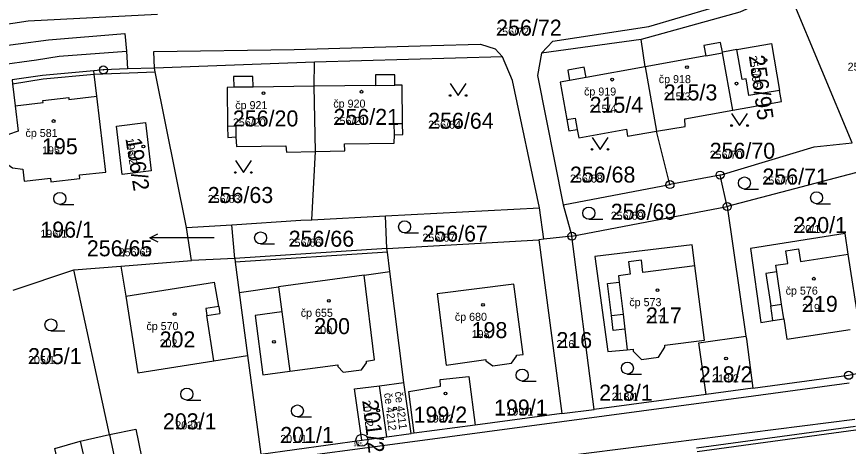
# Model space of a CAD drawing. Extents: x -763628 to -761565, y -976033 to -973833.
# Drawn here: x -762529.8 to -762425.9, y -974691 to -974637.3 of the extents above; entities that cross this region are included whole.
import ezdxf

# ---------------------------------------------------------------- set-up
doc = ezdxf.new("R2010")
doc.units = 0
for name, color, linetype in [('KN_cisla parcel 1000', 7, 'Continuous'), ('KN_cisla parcel 500', 7, 'Continuous'), ('KN_cisla parcel znacky', 7, 'Continuous'), ('KN_cisla popisna 500', 7, 'Continuous'), ('KN_hranice parcel', 7, 'Continuous'), ('KN_vnitrni kresba parcel', 7, 'Continuous'), ('KN_znacky bodu BP', 7, 'Continuous'), ('KN_znacky budov', 7, 'Continuous'), ('KN_znacky kultur', 7, 'Continuous')]:
    doc.layers.add(name, color=color, linetype=linetype)

msp = doc.modelspace()

# ---------------------------------------------------------------- linework, layer by layer
at = {"layer": 'KN_cisla parcel znacky'}
for p, q in [((-762513.19, -974664.93), (-762512.19, -974664.43)), ((-762510.19, -974664.93), (-762513.19, -974664.93)), ((-762513.19, -974664.93), (-762512.19, -974665.43)), ((-762505.17, -974664.96), (-762510.19, -974664.93))]:
    msp.add_line(p, q, dxfattribs=at)
at = {"layer": 'KN_hranice parcel'}
for p, q in [((-762425.43, -974653.06), (-762433.41, -974634.01)), ((-762451.3, -974643.56), (-762451.83, -974640.17)), ((-762516.1, -974641.6), (-762516, -974643.82)), ((-762492.62, -974643.01), (-762512.63, -974643.73)), ((-762492.66, -974646), (-762492.62, -974643.01)), ((-762512.63, -974643.73), (-762516, -974643.82)), ((-762451.3, -974643.56), (-762449.91, -974651.62)), ((-762492.5, -974654.16), (-762492.66, -974646)), ((-762448.21, -974658.29), (-762449.91, -974651.62)), ((-762492.96, -974662.68), (-762492.5, -974654.16)), ((-762424.24, -974656.6), (-762441.06, -974661.03)), ((-762441.95, -974657.1), (-762448.21, -974658.29)), ((-762441.06, -974661.03), (-762441.95, -974657.1)), ((-762461.54, -974660.82), (-762448.21, -974658.29)), ((-762461.54, -974660.82), (-762460.47, -974664.74)), ((-762483.74, -974662.2), (-762464.5, -974661.2)), ((-762463.96, -974665.11), (-762464.5, -974661.2)), ((-762460.47, -974664.74), (-762441.06, -974661.03)), ((-762441.06, -974661.03), (-762438.73, -974677.22)), ((-762492.96, -974662.68), (-762483.74, -974662.2)), ((-762483.57, -974666.27), (-762483.74, -974662.2)), ((-762508.61, -974663.65), (-762502.97, -974663.3)), ((-762508, -974667.76), (-762508.61, -974663.65)), ((-762502.58, -974667.53), (-762502.97, -974663.3)), ((-762460.47, -974664.74), (-762463.96, -974665.11)), ((-762457.69, -974686.38), (-762460.47, -974664.74)), ((-762483.57, -974666.27), (-762464.59, -974665.18)), ((-762463.96, -974665.11), (-762464.59, -974665.18)), ((-762464.59, -974665.18), (-762461.74, -974686.89)), ((-762483.57, -974666.27), (-762502.58, -974667.53)), ((-762516.8, -974668.48), (-762508, -974667.76)), ((-762502.58, -974667.53), (-762508, -974667.76)), ((-762530.27, -974671.47), (-762522.68, -974668.95)), ((-762522.68, -974668.95), (-762516.8, -974668.48)), ((-762518.22, -974689.53), (-762522.68, -974668.95)), ((-762481.46, -974683.03), (-762483.19, -974669.14)), ((-762502.02, -974671.76), (-762500.98, -974679.66)), ((-762500.98, -974679.66), (-762499.33, -974691.99)), ((-762480.54, -974689.41), (-762481.46, -974683.03)), ((-762437.85, -974683.73), (-762443.71, -974684.51)), ((-762443.71, -974684.51), (-762457.69, -974686.38)), ((-762461.74, -974686.89), (-762457.69, -974686.38)), ((-762461.74, -974686.89), (-762472.57, -974688.34)), ((-762472.57, -974688.34), (-762480.15, -974689.36)), ((-762425.05, -974688.52), (-762444.88, -974691.23)), ((-762521.9, -974690.33), (-762518.22, -974689.53)), ((-762480.15, -974689.36), (-762480.54, -974689.41)), ((-762521.9, -974690.33), (-762520.72, -974695.6)), ((-762499.33, -974691.99), (-762486.7, -974690.23))]:
    msp.add_line(p, q, dxfattribs=at)
for points in [[(-762433.41, -974634.01), (-762439.49, -974636.73), (-762451.83, -974640.17)], [(-762574.81, -974648.68), (-762573.8, -974650.84), (-762572.67, -974653.24), (-762567.37, -974650.72), (-762558.74, -974647.47), (-762547.52, -974644.08), (-762533.48, -974641.2), (-762525.86, -974640.19), (-762516.3, -974639.41), (-762516.1, -974641.6)], [(-762451.83, -974640.17), (-762464.26, -974641.88), (-762464.76, -974644.65), (-762461.54, -974660.82)], [(-762439.85, -974641.42), (-762441.42, -974641.7), (-762441.66, -974641.74), (-762441.88, -974640.53), (-762443.98, -974640.92), (-762443.75, -974642.2), (-762451.3, -974643.56)], [(-762439.85, -974641.42), (-762435.51, -974640.66), (-762434.51, -974646.52)], [(-762434.51, -974646.52), (-762438.34, -974647.16), (-762438.7, -974645.09), (-762439.19, -974645.17), (-762439.85, -974641.42)], [(-762464.5, -974661.2), (-762467.87, -974645.29), (-762469.12, -974642.34), (-762492.62, -974643.01)], [(-762530.4, -974645.21), (-762530.34, -974645.7), (-762530.02, -974648.44), (-762529.65, -974651.62), (-762530.86, -974652.02), (-762531.67, -974653.02), (-762531.86, -974654.27), (-762531.38, -974655.46), (-762530.37, -974656.2), (-762529.07, -974656.35), (-762528.9, -974657.85), (-762525.6, -974657.48), (-762525.55, -974657.93), (-762521.94, -974657.53), (-762521.99, -974657.08), (-762518.7, -974656.72), (-762519.82, -974647.25), (-762520.14, -974644.51), (-762520.19, -974644.06)], [(-762520.19, -974644.06), (-762526.6, -974644.65), (-762530.4, -974645.21)], [(-762516, -974643.82), (-762519, -974643.95), (-762520.19, -974644.06)], [(-762508.61, -974663.65), (-762512.54, -974644.18), (-762512.63, -974643.73)], [(-762451.3, -974643.56), (-762458.7, -974644.89), (-762458.93, -974643.6), (-762460.99, -974643.99), (-762460.76, -974645.27), (-762461.93, -974645.48), (-762461.09, -974650.16), (-762460.83, -974651.59), (-762459.79, -974651.4), (-762459.6, -974652.44), (-762453.65, -974651.38), (-762453.51, -974652.22), (-762449.91, -974651.62)], [(-762492.66, -974646), (-762500.3, -974646.1), (-762500.32, -974644.78), (-762502.73, -974644.77), (-762502.71, -974646.13), (-762503.54, -974646.14), (-762503.48, -974650.98), (-762503.47, -974652.39), (-762502.43, -974652.32), (-762502.36, -974653.52), (-762496.2, -974653.43), (-762496.14, -974654.24), (-762492.5, -974654.16)], [(-762492.5, -974654.16), (-762488.84, -974654.08), (-762488.86, -974653.2), (-762482.67, -974653.11), (-762482.64, -974652.06), (-762481.59, -974652.04), (-762481.61, -974650.66), (-762481.67, -974645.86), (-762482.58, -974645.87), (-762482.6, -974644.57), (-762485, -974644.58), (-762484.99, -974645.9), (-762492.66, -974646)], [(-762449.91, -974651.62), (-762446.31, -974651.01), (-762446.36, -974650.08), (-762440.37, -974649.01), (-762434.27, -974647.91), (-762434.51, -974646.52)], [(-762513.02, -974656.59), (-762516.65, -974657.02), (-762517.36, -974650.97), (-762513.73, -974650.54), (-762513.02, -974656.59)], [(-762441.95, -974657.1), (-762430.2, -974653.56), (-762425.43, -974653.06)], [(-762502.97, -974663.3), (-762494.33, -974662.75), (-762492.96, -974662.68)], [(-762424.59, -974675.82), (-762425.93, -974666.98), (-762426.32, -974664.41), (-762438.15, -974666.28), (-762436.84, -974675.52), (-762435.35, -974675.29), (-762434, -974675.08), (-762433.61, -974677.61), (-762425.7, -974676.39)], [(-762448.84, -974678.61), (-762448.87, -974678.36), (-762443.91, -974677.71), (-762445.12, -974668.43), (-762445.46, -974665.8), (-762457.6, -974667.29), (-762455.97, -974679.13), (-762453.56, -974678.95), (-762452.83, -974678.87), (-762452.8, -974679.12), (-762451.75, -974680.13), (-762449.65, -974679.85), (-762448.84, -974678.61)], [(-762483.19, -974669.14), (-762483.51, -974666.72), (-762483.57, -974666.27)], [(-762502.58, -974667.53), (-762502.52, -974667.98), (-762502.02, -974671.76)], [(-762516.8, -974668.48), (-762516.21, -974672.21), (-762514.71, -974681.81), (-762505.18, -974680.32), (-762500.98, -974679.66)], [(-762502.02, -974671.76), (-762497.1, -974671.07), (-762496.7, -974674.18), (-762500.05, -974674.63), (-762499.07, -974682.05), (-762495.72, -974681.6), (-762489.71, -974680.81), (-762489.69, -974681.01), (-762489.06, -974681.72), (-762486.74, -974681.43), (-762486.11, -974680.54), (-762486.13, -974680.34), (-762485.11, -974680.19), (-762486.43, -974669.59), (-762483.19, -974669.14)], [(-762468.02, -974680.61), (-762467.37, -974679.73), (-762467.38, -974679.61), (-762466.57, -974679.52), (-762467.72, -974670.72), (-762477.31, -974671.94), (-762476.17, -974680.85), (-762471.23, -974680.15), (-762471.21, -974680.29), (-762470.33, -974680.94), (-762468.02, -974680.61)], [(-762443.71, -974684.51), (-762444.59, -974678.05), (-762438.73, -974677.22)], [(-762438.73, -974677.22), (-762438.67, -974677.62), (-762437.85, -974683.73)], [(-762480.15, -974689.36), (-762480.84, -974684.14), (-762476.87, -974683.48), (-762476.92, -974682.64), (-762473.35, -974682.26), (-762472.57, -974688.34)], [(-762437.85, -974683.73), (-762425.89, -974682.12), (-762424.85, -974681.9)], [(-762486.7, -974690.23), (-762487.62, -974683.83), (-762484.52, -974683.43), (-762481.46, -974683.03)], [(-762518.22, -974689.53), (-762514.94, -974688.85), (-762513.85, -974694.12)], [(-762517.07, -974694.81), (-762518.17, -974689.73), (-762518.22, -974689.53)], [(-762486.7, -974690.23), (-762483.6, -974689.82), (-762480.54, -974689.41)], [(-762524.06, -974696.57), (-762524.18, -974696.15), (-762523.93, -974696.08), (-762525.07, -974691.26), (-762521.9, -974690.33)]]:
    msp.add_lwpolyline(points, dxfattribs=at)
at = {"layer": 'KN_vnitrni kresba parcel'}
for p, q in [((-762450.85, -974638.52), (-762438.99, -974634.98)), ((-762528.41, -974637.88), (-762535.35, -974638.88)), ((-762512.25, -974637.03), (-762528.41, -974637.88)), ((-762462.86, -974640.38), (-762450.85, -974638.52)), ((-762495.16, -974641.42), (-762478.02, -974640.91)), ((-762478.02, -974640.91), (-762471.87, -974640.73)), ((-762471.87, -974640.73), (-762470.05, -974641.33)), ((-762464.26, -974641.88), (-762462.86, -974640.38)), ((-762524.52, -974642.26), (-762516.1, -974641.6)), ((-762512.68, -974641.66), (-762495.16, -974641.42)), ((-762512.63, -974643.73), (-762512.68, -974641.66)), ((-762470.05, -974641.33), (-762469.12, -974642.34)), ((-762443.75, -974642.2), (-762441.65, -974641.82)), ((-762441.65, -974641.82), (-762441.66, -974641.74)), ((-762440.37, -974649.01), (-762441.65, -974641.82)), ((-762534.55, -974643.67), (-762527.37, -974642.68)), ((-762527.37, -974642.68), (-762524.52, -974642.26)), ((-762520.14, -974644.51), (-762512.54, -974644.18)), ((-762530.34, -974645.7), (-762526.53, -974645.09)), ((-762526.53, -974645.09), (-762520.14, -974644.51)), ((-762458.7, -974644.89), (-762460.76, -974645.27)), ((-762500.3, -974646.1), (-762502.71, -974646.13)), ((-762484.99, -974645.9), (-762482.58, -974645.87)), ((-762523.3, -974647.66), (-762519.82, -974647.25)), ((-762530.02, -974648.44), (-762526.54, -974648.03)), ((-762526.57, -974647.79), (-762523.33, -974647.42)), ((-762526.54, -974648.03), (-762526.57, -974647.79)), ((-762523.33, -974647.42), (-762523.3, -974647.66)), ((-762461.09, -974650.16), (-762460.04, -974649.97)), ((-762460.04, -974649.97), (-762459.79, -974651.4)), ((-762503.48, -974650.98), (-762502.45, -974650.93)), ((-762502.45, -974650.93), (-762502.43, -974652.32)), ((-762482.66, -974650.67), (-762481.61, -974650.66)), ((-762482.64, -974652.06), (-762482.66, -974650.67)), ((-762483.51, -974666.72), (-762502.52, -974667.98)), ((-762433.73, -974666.56), (-762432.15, -974666.32)), ((-762433.49, -974668.13), (-762433.73, -974666.56)), ((-762432.15, -974666.32), (-762431.91, -974667.89)), ((-762431.91, -974667.89), (-762425.93, -974666.98)), ((-762451.79, -974667.74), (-762453.38, -974667.95)), ((-762453.38, -974667.95), (-762453.18, -974669.48)), ((-762451.59, -974669.27), (-762451.79, -974667.74)), ((-762434.98, -974668.36), (-762433.49, -974668.13)), ((-762445.12, -974668.43), (-762451.59, -974669.27)), ((-762434.85, -974669.17), (-762436.25, -974669.38)), ((-762434.85, -974669.17), (-762434.98, -974668.36)), ((-762434.28, -974673.24), (-762434.85, -974669.17)), ((-762486.43, -974669.59), (-762497.1, -974671.07)), ((-762453.18, -974669.48), (-762454.65, -974669.67)), ((-762454.65, -974669.67), (-762454.55, -974670.47)), ((-762436.25, -974669.38), (-762435.63, -974673.45)), ((-762516.21, -974672.21), (-762505.11, -974670.47)), ((-762504.57, -974673.52), (-762505.11, -974670.47)), ((-762456, -974670.64), (-762454.55, -974670.47)), ((-762455.52, -974674.65), (-762456, -974670.64)), ((-762454.55, -974670.47), (-762454.07, -974674.48)), ((-762435.63, -974673.45), (-762434.28, -974673.24)), ((-762434, -974675.08), (-762434.28, -974673.24)), ((-762504.57, -974673.52), (-762506.2, -974673.77)), ((-762506.2, -974673.77), (-762506.06, -974674.66)), ((-762504.57, -974673.52), (-762504.44, -974674.4)), ((-762496.7, -974674.18), (-762495.72, -974681.6)), ((-762435.35, -974675.29), (-762435.63, -974673.45)), ((-762506.06, -974674.66), (-762504.44, -974674.4)), ((-762505.18, -974680.32), (-762506.06, -974674.66)), ((-762455.52, -974674.65), (-762454.07, -974674.48)), ((-762455.29, -974676.54), (-762455.52, -974674.65)), ((-762454.07, -974674.48), (-762453.84, -974676.37)), ((-762453.84, -974676.37), (-762455.29, -974676.54)), ((-762453.84, -974676.37), (-762453.56, -974678.95)), ((-762483.6, -974689.82), (-762484.52, -974683.43)), ((-762437.79, -974684.68), (-762425.83, -974683.06)), ((-762480.38, -974690.38), (-762437.79, -974684.68)), ((-762472.51, -974693.58), (-762425.11, -974687.58)), ((-762424.98, -974688.97), (-762444.82, -974691.67)), ((-762499.15, -974692.89), (-762480.38, -974690.38))]:
    msp.add_line(p, q, dxfattribs=at)
at = {"layer": 'KN_znacky bodu BP'}
for centre, radius in [((-762519, -974643.95), 0.5), ((-762519, -974643.95), 0.0303), ((-762441.95, -974657.1), 0.5), ((-762441.95, -974657.1), 0.0303), ((-762448.21, -974658.29), 0.5), ((-762448.21, -974658.29), 0.0303), ((-762441.06, -974661.03), 0.5), ((-762441.06, -974661.03), 0.0303), ((-762460.47, -974664.74), 0.5), ((-762460.47, -974664.74), 0.0303), ((-762425.89, -974682.12), 0.5), ((-762486.7, -974690.23), 0.75), ((-762486.7, -974690.23), 0.03)]:
    msp.add_circle(centre, radius, dxfattribs=at)
at = {"layer": 'KN_znacky budov'}
for centre in [(-762436.27, -974642.74), (-762446.09, -974643.62), (-762455.43, -974645.17), (-762439.91, -974645.67), (-762499, -974646.87), (-762486.75, -974646.68), (-762525.21, -974650.35), (-762514, -974653.53), (-762430.24, -974670.05), (-762449.77, -974671.49), (-762490.82, -974672.82), (-762471.57, -974673.32), (-762510.1, -974674.48), (-762497.69, -974677.94), (-762441.21, -974680.03), (-762476.26, -974684.39), (-762484.67, -974686.51), (-762482.56, -974686.26)]:
    msp.add_circle(centre, 0.175, dxfattribs=at)
at = {"layer": 'KN_znacky kultur'}
for p, q in [((-762438.91, -974658.84), (-762437.16, -974658.84)), ((-762524.44, -974660.77), (-762522.69, -974660.77)), ((-762429.9, -974660.68), (-762428.15, -974660.68)), ((-762458.35, -974662.61), (-762456.6, -974662.61)), ((-762481.36, -974664.32), (-762479.61, -974664.32)), ((-762499.35, -974665.7), (-762497.6, -974665.7)), ((-762525.55, -974676.57), (-762523.8, -974676.57)), ((-762453.53, -974681.97), (-762451.78, -974681.97)), ((-762466.68, -974682.84), (-762464.93, -974682.84)), ((-762508.57, -974685.22), (-762506.82, -974685.22)), ((-762494.76, -974687.32), (-762493.01, -974687.32))]:
    msp.add_line(p, q, dxfattribs=at)
for points in [[(-762475.68, -974645.66), (-762474.68, -974647.16), (-762473.68, -974645.66)], [(-762440.52, -974649.41), (-762439.52, -974650.91), (-762438.52, -974649.41)], [(-762457.95, -974652.39), (-762456.95, -974653.89), (-762455.95, -974652.39)], [(-762502.51, -974655.28), (-762501.51, -974656.78), (-762500.51, -974655.28)]]:
    msp.add_lwpolyline(points, dxfattribs=at)
for centre, radius in [((-762475.68, -974647.16), 0.1), ((-762473.68, -974647.16), 0.1), ((-762440.52, -974650.91), 0.1), ((-762438.52, -974650.91), 0.1), ((-762457.95, -974653.89), 0.1), ((-762455.95, -974653.89), 0.1), ((-762502.51, -974656.78), 0.1), ((-762500.51, -974656.78), 0.1), ((-762438.91, -974658.09), 0.75), ((-762524.44, -974660.02), 0.75), ((-762429.9, -974659.93), 0.75), ((-762458.35, -974661.86), 0.75), ((-762481.36, -974663.57), 0.75), ((-762499.35, -974664.95), 0.75), ((-762525.55, -974675.82), 0.75), ((-762453.53, -974681.22), 0.75), ((-762466.68, -974682.09), 0.75), ((-762508.57, -974684.47), 0.75), ((-762494.76, -974686.57), 0.75)]:
    msp.add_circle(centre, radius, dxfattribs=at)

# ---------------------------------------------------------------- texts
at = {"layer": 'KN_cisla parcel 1000'}
for s, p in [('256/72', (-762469.92, -974639.68)), ('215/3', (-762448.99, -974647.77)), ('215/4', (-762458.25, -974649.32)), ('256/20', (-762502.82, -974651.02)), ('256/21', (-762490.24, -974650.83)), ('256/64', (-762478.42, -974651.31)), ('195', (-762526.66, -974654.5)), ('256/70', (-762443.25, -974655.06)), ('256/68', (-762460.71, -974658.04)), ('256/71', (-762436.66, -974658.28)), ('256/63', (-762505.96, -974660.59)), ('256/69', (-762455.61, -974662.68)), ('196/1', (-762526.87, -974664.92)), ('220/1', (-762432.79, -974664.34)), ('256/66', (-762495.85, -974666.05)), ('256/67', (-762479.14, -974665.42)), ('256/65', (-762521.06, -974667.25)), ('219', (-762431.71, -974674.2)), ('217', (-762451.21, -974675.64)), ('200', (-762492.65, -974676.97)), ('198', (-762472.99, -974677.47)), ('202', (-762511.97, -974678.63)), ('216', (-762462.4, -974678.72)), ('205/1', (-762528.41, -974680.72)), ('218/2', (-762444.6, -974683)), ('218/1', (-762457.06, -974685.29)), ('199/1', (-762470.19, -974687.15)), ('203/1', (-762511.56, -974688.87)), ('199/2', (-762480.24, -974688.03)), ('201/1', (-762496.9, -974690.57))]:
    msp.add_text(s, height=2, dxfattribs=at).set_placement(p)
for s, rotation, p in [('256/95', 278, (-762438.36, -974642.24)), ('196/2', 279, (-762516.24, -974652.58)), ('201/2', 277, (-762486.66, -974685.3))]:
    msp.add_text(s, height=2, rotation=rotation, dxfattribs=at).set_placement(p)
at = {"layer": 'KN_cisla parcel 500'}
for s, p in [('256/72', (-762469.92, -974639.68)), ('256/73', (-762426.02, -974644.06)), ('215/3', (-762448.99, -974647.77)), ('215/4', (-762458.25, -974649.32)), ('256/20', (-762502.82, -974651.02)), ('256/21', (-762490.24, -974650.83)), ('256/64', (-762478.42, -974651.31)), ('195', (-762526.66, -974654.5)), ('256/70', (-762443.25, -974655.06)), ('256/68', (-762460.71, -974658.04)), ('256/71', (-762436.66, -974658.28)), ('256/63', (-762505.96, -974660.59)), ('256/69', (-762455.61, -974662.68)), ('196/1', (-762526.87, -974664.92)), ('220/1', (-762432.79, -974664.34)), ('256/66', (-762495.85, -974666.05)), ('256/67', (-762479.14, -974665.42)), ('256/65', (-762517.09, -974667.25)), ('219', (-762431.71, -974674.2)), ('217', (-762451.21, -974675.64)), ('200', (-762492.65, -974676.97)), ('198', (-762472.99, -974677.47)), ('202', (-762511.97, -974678.63)), ('216', (-762462.4, -974678.72)), ('205/1', (-762528.41, -974680.72)), ('218/2', (-762442.95, -974683)), ('218/1', (-762455.51, -974685.29)), ('199/1', (-762468.64, -974687.15)), ('203/1', (-762510.01, -974688.87)), ('199/2', (-762478.59, -974688.03)), ('201/1', (-762496.9, -974690.57))]:
    msp.add_text(s, height=1, dxfattribs=at).set_placement(p)
for s, rotation, p in [('256/95', 278, (-762438.36, -974642.24)), ('196/2', 279, (-762516.24, -974652.58)), ('201/2', 277, (-762486.66, -974685.3))]:
    msp.add_text(s, height=1, rotation=rotation, dxfattribs=at).set_placement(p)
at = {"layer": 'KN_cisla popisna 500'}
for s, p in [('čp 918', (-762449.61, -974645.61)), ('čp 919', (-762458.95, -974647.16)), ('čp 921', (-762502.52, -974648.86)), ('čp 920', (-762490.27, -974648.67)), ('čp 581', (-762528.73, -974652.34)), ('čp 576', (-762433.76, -974672.04)), ('čp 573', (-762453.29, -974673.48)), ('čp 655', (-762494.34, -974674.81)), ('čp 680', (-762475.09, -974675.31)), ('čp 570', (-762513.62, -974676.47))]:
    msp.add_text(s, height=1, dxfattribs=at).set_placement(p)
for s, p in [('če 4212', (-762483.94, -974684.37)), ('če 4211', (-762482.61, -974684.21))]:
    msp.add_text(s, height=1, rotation=277, dxfattribs=at).set_placement(p)
at = {"layer": 'KN_znacky bodu BP'}
msp.add_text('525', height=0.5, dxfattribs=at).set_placement((-762487.75, -974690.98))

doc.saveas('drawing.dxf')
